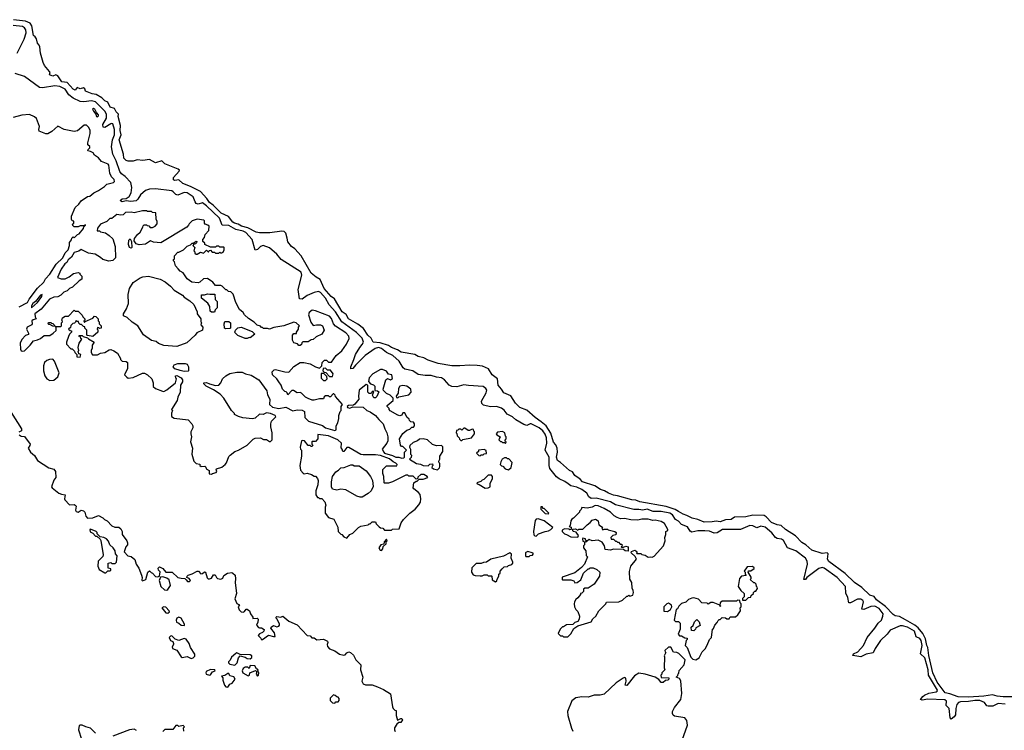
# Model space of a CAD drawing. Extents: x 2029826 to 2248070, y 228728 to 402406.
# Tile 332 of 368: x 2222579 to 2232256, y 269072 to 276055. Entities that reach past the tile are written whole.
import ezdxf

# ---------------------------------------------------------------- set-up
doc = ezdxf.new("R2010")
doc.units = 0

msp = doc.modelspace()

# ---------------------------------------------------------------- linework, layer by layer
at = {"layer": '0CON10XD'}
for points in [[(2222555.1, 275725), (2222623.5, 275865), (2222641.8, 275925), (2222641.3, 275955), (2222626.1, 275976.1), (2222607.1, 275987.1), (2222515, 275996.8)], [(2229053.6, 271223.6), (2229021, 271241), (2228932.1, 271272.1), (2228675, 271317.1), (2228635, 271334.4), (2228595, 271337.8), (2228455, 271376.9), (2228415, 271381.1), (2228365, 271401.5), (2228326.2, 271426.2), (2228287.6, 271437.6), (2228233, 271473), (2228110, 271515), (2228088.8, 271538.8), (2228036.7, 271575), (2228013, 271613), (2227983.9, 271623.9), (2227894.1, 271704.1), (2227865, 271722.5), (2227856.7, 271755), (2227863.8, 271805), (2227862, 271845), (2227847.6, 271877.6), (2227824.7, 271904.7), (2227800.9, 271990.9), (2227753.7, 272063.7), (2227704.3, 272104.3), (2227645, 272144.7), (2227565, 272216.7), (2227495, 272243.5), (2227451.8, 272285), (2227405, 272357.5), (2227336.7, 272386.7), (2227315.7, 272425), (2227283.5, 272465), (2227276, 272525), (2227222.9, 272565), (2227186.2, 272625), (2227128.6, 272648.6), (2227076.2, 272656.2), (2227001, 272661), (2226905, 272652.2), (2226825.7, 272654.3), (2226693.8, 272675), (2226595, 272708.4), (2226552.5, 272732.5), (2226495, 272745.3), (2226464.3, 272764.3), (2226327.2, 272787.2), (2226292, 272812), (2226235, 272832), (2226203.6, 272853.6), (2226121.1, 272881.1), (2226052.5, 272885), (2226034.5, 272925), (2226001.8, 272955), (2225959.7, 273019.7), (2225904, 273064), (2225811.8, 273115), (2225788, 273158), (2225750, 273185), (2225672.1, 273312), (2225639.7, 273335), (2225572.7, 273415), (2225532, 273502), (2225492, 273525), (2225444.7, 273564.7), (2225345.9, 273735.9), (2225285, 273804), (2225249.2, 273825), (2225213.1, 273873.1), (2225206.7, 273906.7), (2225193.8, 273956.2), (2225177.5, 273975), (2225155, 273976.9), (2225038.3, 273961.7), (2224935, 273959.4), (2224905, 273966.3), (2224820.8, 274010.8), (2224759.4, 274025), (2224725, 274045.4), (2224691.4, 274055), (2224675.6, 274065), (2224631.3, 274121.3), (2224559.5, 274155), (2224481.8, 274231.8), (2224445, 274258), (2224418.4, 274298.4), (2224356.3, 274366.3), (2224257.1, 274417.1), (2224184.2, 274445), (2224145, 274482.5), (2224105, 274474), (2224091.7, 274481.7), (2224090, 274505), (2224147.5, 274565), (2224150, 274575), (2224136.1, 274586.1), (2224005, 274637.5), (2223975, 274667.5), (2223915, 274650), (2223855, 274682.5), (2223790.7, 274670.7), (2223735, 274677.5), (2223695, 274663.3), (2223645, 274663.8), (2223625, 274670), (2223602, 274695), (2223600.8, 274735), (2223556.4, 274875), (2223577.5, 274925), (2223565.4, 274965), (2223569.1, 275015), (2223548.6, 275105), (2223549.2, 275125), (2223528.6, 275148.6), (2223512.5, 275182.5), (2223470, 275195), (2223445.7, 275245.7), (2223415, 275259.2), (2223388.1, 275288.1), (2223330.3, 275320.3), (2223293.3, 275325), (2223225, 275353.8), (2223218.8, 275375), (2223205, 275383.8), (2223175, 275376.2), (2223145, 275387.5), (2223125.9, 275364.1), (2223105, 275371.2), (2223046.2, 275436.2), (2222993.3, 275445), (2222955, 275502.5), (2222935, 275512.5), (2222905, 275500), (2222873.6, 275513.6), (2222877.5, 275535), (2222872.5, 275545), (2222823.9, 275603.9), (2222810, 275635), (2222782.5, 275725), (2222777, 275787), (2222770, 275805), (2222753, 275823), (2222746.2, 275866.2), (2222732.5, 275885), (2222715, 275900), (2222697.5, 275995), (2222681.3, 276021.3), (2222635, 276039.4), (2222520, 276055)], [(2232265, 269330), (2232195, 269336.4), (2232145, 269309.5), (2232097.4, 269307.4), (2232085, 269313.1), (2232062.7, 269345), (2232015, 269363.1), (2231965, 269364.2), (2231905, 269353.4), (2231825, 269351.7), (2231804.7, 269345.3), (2231789.4, 269325), (2231779.1, 269285), (2231777.3, 269225), (2231765, 269205.2), (2231735, 269182.4), (2231724.8, 269194.9), (2231715.5, 269284.5), (2231686, 269315), (2231687.6, 269357.6), (2231672.4, 269372.4), (2231505, 269378.7), (2231448.6, 269368.6), (2231432.5, 269375), (2231454.8, 269405), (2231472.8, 269417.2), (2231515, 269435.2), (2231585, 269449.6), (2231596.3, 269455), (2231598.8, 269465), (2231511.5, 269615), (2231507.3, 269665), (2231474.6, 269784.6), (2231432.7, 269822.7), (2231448.1, 269905), (2231440, 269955), (2231425, 269974.1), (2231390.3, 269990.3), (2231373.3, 270045), (2231305.4, 270085), (2231255, 270098.4), (2231231.4, 270098.6), (2231135, 270054.7), (2231104, 270016), (2231039.4, 269955), (2230987.1, 269875), (2230967.4, 269832.6), (2230900.1, 269819.9), (2230844.6, 269794.6), (2230767.5, 269807.5), (2230775, 269823.3), (2230816, 269844), (2230872.8, 269905), (2230908.4, 269985), (2230985, 270076.2), (2231015.7, 270124.3), (2231048.6, 270155), (2231063.6, 270195), (2231064.4, 270215), (2231025, 270268.3), (2230985, 270290.2), (2230945, 270287.5), (2230875, 270259.3), (2230855, 270262.9), (2230871.2, 270335), (2230865, 270347.5), (2230845, 270360.3), (2230815, 270360.3), (2230745, 270323.1), (2230727.5, 270325), (2230717.8, 270377.8), (2230699, 270419), (2230694.8, 270485), (2230612.6, 270572.6), (2230484.6, 270665), (2230465, 270671.7), (2230435, 270662.6), (2230316.4, 270573.6), (2230302, 270555), (2230285, 270553.1), (2230320.6, 270705), (2230319.6, 270735), (2230303.4, 270765), (2230207.2, 270835), (2230125, 270865.9), (2230085, 270935.6), (2230065, 270948.8), (2230025, 270957.8), (2230007.9, 270967.9), (2229972.2, 271012.2), (2229905, 271069.2), (2229865, 271076.9), (2229825, 271062.7), (2229785, 271082), (2229755, 271084.2), (2229664.8, 271045.2), (2229488.1, 271045), (2229435, 271011.2), (2229405, 271009.4), (2229358.6, 271028.6), (2229313.1, 271033.1), (2229245, 271030.8), (2229185, 271018.9), (2229168.7, 271028.7), (2229141.2, 271071.2), (2229084, 271094), (2229055, 271127.4), (2229025, 271143.4), (2228995, 271187.6), (2228970.4, 271205), (2228885, 271223.1), (2228805, 271221.5), (2228745, 271243.8), (2228705, 271235.1), (2228665, 271243.2), (2228615, 271241.6), (2228435, 271288.8), (2228385, 271316.3), (2228245, 271351.5), (2228195, 271351.2), (2228173.3, 271365), (2228152.3, 271402.3), (2228105, 271437.6), (2228055, 271460.4), (2227995, 271473.6), (2227968.9, 271495), (2227938.2, 271518.2), (2227882.9, 271542.9), (2227855, 271562.5), (2227789.3, 271645), (2227783.2, 271673.2), (2227783.2, 271755), (2227742.6, 271825), (2227761.7, 271895), (2227758, 271945), (2227745, 271983.2), (2227722.4, 272015), (2227685, 272045.2), (2227605, 272084.3), (2227595, 272084.7), (2227565, 272066.6), (2227535, 272077.7), (2227455, 272124.2), (2227422.7, 272152.7), (2227368.8, 272178.8), (2227339.4, 272219.4), (2227316.1, 272236.1), (2227265, 272253.6), (2227205, 272251.1), (2227137.7, 272267.7), (2227122.4, 272282.4), (2227118.2, 272305), (2227165, 272387.1), (2227168.9, 272415), (2227162.2, 272432.2), (2227135, 272448.9), (2226991.2, 272461.2), (2226945, 272467.7), (2226875, 272448.1), (2226825, 272450.4), (2226801.8, 272465), (2226755, 272517.3), (2226725, 272537.1), (2226675, 272542), (2226625, 272558.1), (2226565, 272556.9), (2226495, 272567.5), (2226442.7, 272602.7), (2226365, 272619.3), (2226347.9, 272635), (2226309.1, 272699.1), (2226245.2, 272755), (2226184.9, 272784.9), (2226135, 272823.9), (2226105, 272833.1), (2226073.9, 272825), (2225973.9, 272756.1), (2225879.4, 272660.6), (2225855, 272626), (2225835, 272624.2), (2225833.1, 272645), (2225864.8, 272715.2), (2225878.3, 272765), (2225921.2, 272835), (2225945, 272861.7), (2225957.4, 272885), (2225945.9, 272925.9), (2225890.7, 272980.7), (2225744.5, 273084.5), (2225683.1, 273185), (2225622.1, 273252.1), (2225585, 273318.3), (2225535, 273375.6), (2225515, 273383.9), (2225475, 273374.1), (2225405.4, 273344.6), (2225355, 273308.2), (2225330.9, 273310.9), (2225317.4, 273405), (2225352.5, 273545), (2225345.3, 273575.3), (2225149, 273699), (2225105, 273751.1), (2225033.6, 273813.5), (2224973.9, 273836.1), (2224945, 273827.7), (2224915, 273796.9), (2224895, 273790), (2224863.6, 273893.6), (2224800.9, 273965), (2224775, 273977.6), (2224702.2, 273992.2), (2224635, 274031.7), (2224568.5, 274035), (2224544.3, 274105), (2224415, 274227.3), (2224375, 274254.8), (2224335, 274243.2), (2224315, 274249.6), (2224304, 274264), (2224285.1, 274315.1), (2224225, 274352), (2224195, 274357.8), (2224135, 274331.6), (2224115, 274337.7), (2224089.2, 274365), (2224075, 274371.9), (2223915, 274392.5), (2223855, 274391.2), (2223815, 274376), (2223765.8, 274334.2), (2223740.4, 274289.7), (2223725, 274275.3), (2223672.3, 274267.7), (2223624.4, 274275.6), (2223585, 274264.3), (2223570.9, 274275), (2223572.1, 274285), (2223585, 274294.6), (2223625, 274297.5), (2223655, 274318), (2223674.5, 274355), (2223682.1, 274405), (2223670.5, 274455), (2223615.3, 274515.3), (2223581.3, 274541.3), (2223564.4, 274564.4), (2223528.7, 274668.7), (2223493.6, 274735), (2223481.6, 274805), (2223490.4, 274875), (2223509.8, 274925), (2223511.1, 274975), (2223495, 275030.9), (2223485, 275036.2), (2223475, 275033.2), (2223415, 274994.1), (2223399, 274999), (2223396.4, 275025), (2223433.2, 275086.8), (2223432.4, 275125), (2223415, 275154.5), (2223325, 275246.9), (2223285, 275258.8), (2223211.1, 275248.9), (2223175, 275250.8), (2223105, 275283.4), (2223061.6, 275315), (2223025, 275372.7), (2222975, 275397.7), (2222925, 275405.6), (2222805, 275384.8), (2222775, 275390), (2222625, 275495.7), (2222536.3, 275526.3)], [(2222575, 273233.8), (2222655, 273276.9), (2222671.8, 273308.2), (2222754.6, 273415.4), (2222815.2, 273474.8), (2222831.9, 273508.1), (2222875.8, 273554.2), (2222938.8, 273651.2), (2223005, 273714.2), (2223027.1, 273762.9), (2223056.5, 273795), (2223068.8, 273835), (2223070, 273865), (2223088.3, 273891.7), (2223091.7, 273908.3), (2223105, 273920), (2223115, 273910), (2223147, 273943), (2223165, 273951.2), (2223205, 274003.3), (2223210.7, 274019.3), (2223227.5, 274035), (2223225, 274040), (2223205, 274030), (2223175, 274030), (2223155, 274020), (2223115, 274020), (2223101.7, 274031.7), (2223100, 274045), (2223110, 274055), (2223110, 274075), (2223095, 274080), (2223087.5, 274095), (2223087.5, 274125), (2223125, 274210), (2223159.3, 274240.7), (2223182.5, 274275), (2223245, 274316.7), (2223268.3, 274321.7), (2223307.5, 274355), (2223355, 274376.7), (2223413, 274417), (2223435, 274440), (2223500, 274455), (2223510, 274465), (2223507.5, 274485), (2223482, 274512), (2223466.7, 274546.7), (2223456.7, 274625), (2223450, 274635), (2223385, 274662.5), (2223355, 274697.5), (2223313.6, 274723.6), (2223300, 274745), (2223275, 274760), (2223250, 274765), (2223251.7, 274778.3), (2223270, 274795), (2223268.3, 274808.3), (2223250, 274825), (2223250, 274845), (2223273.3, 274935), (2223272.5, 274965), (2223260, 274995), (2223237, 275017), (2223213, 275017), (2223146.1, 274963.9), (2223115, 274956.7), (2223015, 274977.5), (2222955, 275010), (2222895, 274957.5), (2222856.2, 274933.8), (2222835, 274932.5), (2222770.7, 274960.7), (2222766.7, 274975), (2222772.5, 275005), (2222743.8, 275085), (2222725, 275100), (2222675, 275122.5), (2222601.7, 275118.3), (2222515, 275093.8)], [(2223345, 275100), (2223355, 275110), (2223355, 275121.2), (2223333.8, 275143.8), (2223317.8, 275175), (2223305, 275183.8), (2223296.2, 275175), (2223304, 275155), (2223326.1, 275126.1), (2223334.3, 275104.3), (2223345, 275100)], [(2224465, 271590), (2224473, 271597), (2224510, 271605), (2224516.7, 271615), (2224510, 271635), (2224515, 271640), (2224565, 271656.7), (2224597.7, 271682.3), (2224610.7, 271699.3), (2224636.4, 271763.6), (2224647.5, 271775), (2224695, 271812.5), (2224730, 271825), (2224815, 271872.5), (2224875, 271932.5), (2224895, 271942.5), (2224945, 271947.5), (2224975, 271930), (2225005, 271930), (2225035, 271910), (2225045, 271910), (2225060, 271925), (2225060, 271995), (2225047.5, 272055), (2225047.5, 272085), (2225055, 272110), (2225098.3, 272151.7), (2225090, 272165), (2225045, 272186.2), (2225005, 272190), (2224973.6, 272176.4), (2224935, 272178.8), (2224895, 272140), (2224866.1, 272133.9), (2224773.9, 272143.9), (2224730, 272155), (2224690, 272175), (2224690, 272185), (2224662.5, 272215), (2224586.1, 272336.1), (2224550, 272375), (2224485, 272418.8), (2224412.5, 272455), (2224390, 272475), (2224390, 272485), (2224415, 272491.2), (2224445.8, 272475.8), (2224505, 272461.2), (2224536, 272464), (2224556.7, 272485), (2224573.3, 272525), (2224605, 272556.7), (2224645, 272576.7), (2224712.5, 272592.5), (2224765, 272590), (2224800, 272575), (2224855, 272562.5), (2224930, 272515), (2225007.7, 272407.7), (2225015, 272370), (2225036.7, 272325), (2225033.3, 272275), (2225065, 272246.7), (2225125, 272233.8), (2225195, 272246.7), (2225265, 272210), (2225305, 272222.5), (2225356.4, 272216.4), (2225380, 272205), (2225383.3, 272145), (2225419.3, 272109.3), (2225555, 272066.7), (2225584.1, 272044.1), (2225675, 272017.5), (2225690, 272025), (2225690, 272065), (2225707, 272093), (2225717.5, 272135), (2225717.5, 272165), (2225730, 272205), (2225740, 272215), (2225740, 272255), (2225752.5, 272275), (2225681.7, 272351.7), (2225680, 272365), (2225668.3, 272378.3), (2225661.7, 272378.3), (2225635, 272350), (2225625, 272350), (2225615, 272360), (2225585, 272360), (2225571.7, 272348.3), (2225565, 272330), (2225525, 272330), (2225475, 272317.5), (2225455, 272317.5), (2225413, 272333), (2225387, 272347), (2225350, 272385), (2225335, 272390), (2225305, 272387.5), (2225271.7, 272411.7), (2225255, 272410), (2225215, 272370), (2225208.3, 272388.3), (2225198.3, 272398.3), (2225185, 272400), (2225162.5, 272425), (2225150, 272465), (2225125, 272497.5), (2225106.4, 272526.4), (2225062.5, 272565), (2225060, 272595), (2225080, 272615), (2225095, 272617.5), (2225183.6, 272593.6), (2225225, 272590), (2225273.6, 272646.4), (2225335, 272687.5), (2225373, 272687), (2225435, 272673.3), (2225485, 272642.5), (2225525, 272630), (2225547.5, 272652.5), (2225552.5, 272685), (2225575, 272710), (2225595, 272710), (2225615, 272690), (2225645, 272690), (2225691.2, 272755), (2225745, 272801.2), (2225791.2, 272865), (2225818.3, 272921.7), (2225814.2, 272945), (2225785, 272976.2), (2225682.3, 273042.3), (2225664.6, 273064.6), (2225645, 273117.5), (2225625, 273142.9), (2225485, 273194.2), (2225455, 273200), (2225425, 273176.7), (2225416.7, 273155), (2225441.2, 273081.2), (2225465, 273050), (2225495, 273057.5), (2225535, 273056.7), (2225555, 273047.5), (2225572.5, 273005), (2225550, 272965), (2225493, 272937), (2225465, 272912.5), (2225445, 272910), (2225415, 272890), (2225361.7, 272888.3), (2225351.7, 272878.3), (2225348.3, 272861.7), (2225337, 272853), (2225323, 272853), (2225308.3, 272868.3), (2225275, 272880), (2225260, 272905), (2225260, 272955), (2225275, 272970), (2225298.3, 272971.7), (2225300, 272985), (2225320, 273015), (2225320, 273035), (2225330, 273045), (2225297, 273077), (2225275, 273082.5), (2225175, 273046.7), (2225078.3, 273031.7), (2225035, 273012.5), (2225015, 273020), (2224975, 273020), (2224965, 273030), (2224955, 273030), (2224945, 273042.5), (2224913, 273053), (2224885, 273082.5), (2224827, 273117), (2224787.5, 273155), (2224775, 273177.5), (2224738.3, 273208.3), (2224703.3, 273275), (2224677, 273357), (2224655, 273380), (2224633, 273383), (2224615, 273400), (2224605, 273400), (2224570, 273435), (2224555, 273442.5), (2224505, 273442.5), (2224477.5, 273475), (2224425, 273512.5), (2224385, 273507.5), (2224350, 273475), (2224335, 273470), (2224270, 273475), (2224225, 273510), (2224186.4, 273566.4), (2224155, 273582.5), (2224138.3, 273608.3), (2224110, 273635), (2224100, 273675), (2224090, 273685), (2224091.7, 273698.3), (2224100, 273705), (2224100, 273735), (2224135, 273770), (2224145, 273770), (2224190, 273795), (2224225, 273830), (2224258.3, 273841.7), (2224275, 273860), (2224285, 273860), (2224315, 273880), (2224320, 273875), (2224318.3, 273861.7), (2224308.3, 273851.7), (2224291.7, 273848.3), (2224280, 273835), (2224300, 273815), (2224290, 273785), (2224300, 273775), (2224301.7, 273761.7), (2224315, 273750), (2224325, 273750), (2224355, 273770), (2224385, 273760), (2224415, 273790), (2224435, 273770), (2224441.7, 273788.3), (2224455, 273790), (2224471.7, 273771.7), (2224495, 273770), (2224505, 273760), (2224535, 273760), (2224545, 273770), (2224552.5, 273762.5), (2224567, 273763), (2224578.8, 273771.2), (2224587.5, 273795), (2224590, 273815), (2224585, 273820), (2224545, 273820), (2224535, 273830), (2224515, 273830), (2224505, 273820), (2224455, 273820), (2224400, 273845), (2224398.3, 273858.3), (2224380, 273875), (2224380, 273895), (2224397, 273913), (2224402.5, 273945), (2224437.5, 273985), (2224440, 274025), (2224430, 274035), (2224402.5, 274045), (2224396.7, 274055), (2224397, 274077), (2224390, 274085), (2224325, 274093.3), (2224275, 274080), (2224245, 274050), (2224240, 274035), (2224223, 274017), (2223965, 273862.5), (2223895, 273870), (2223865, 273882.5), (2223815, 273847.5), (2223755, 273842.5), (2223725, 273852.5), (2223703, 273883), (2223707.5, 273905), (2223737.5, 273945), (2223763, 273967), (2223790, 274015), (2223791.7, 274028.3), (2223801.7, 274038.3), (2223825, 274040), (2223831.7, 274031.7), (2223848.3, 274028.3), (2223862.5, 274012.5), (2223885, 274012.5), (2223910, 274025), (2223931.7, 274048.3), (2223931.7, 274071.7), (2223920, 274095), (2223918.3, 274158.3), (2223885, 274160), (2223875, 274170), (2223835, 274170), (2223825, 274177.5), (2223785, 274177.5), (2223705, 274158), (2223675, 274164), (2223620.7, 274159.3), (2223595, 274137.5), (2223575, 274132.5), (2223535, 274140), (2223485, 274100), (2223465, 274100), (2223437, 274073), (2223375, 274045.5), (2223344.2, 274005), (2223340, 273980), (2223365, 273980), (2223375, 273970), (2223421.7, 273961.7), (2223460, 273935), (2223495, 273900), (2223517.5, 273825), (2223520, 273715), (2223509.3, 273700.7), (2223495, 273690), (2223455, 273682.5), (2223395, 273697.5), (2223375, 273717.5), (2223321.7, 273751.7), (2223255, 273760), (2223185, 273797.5), (2223160, 273780), (2223115, 273767.3), (2223087.6, 273722.4), (2223055, 273694.5), (2223041.4, 273668.5), (2223022.7, 273655), (2222986.2, 273605), (2222952.5, 273522.5), (2222988.3, 273508.3), (2223025, 273507.5), (2223065, 273527.5), (2223108.3, 273561.7), (2223155, 273570), (2223170, 273565), (2223170, 273555), (2223190, 273535), (2223190, 273505), (2223165, 273490), (2223100, 273425), (2223070, 273415), (2223045, 273390), (2223013.9, 273376.1), (2222985, 273347.5), (2222955, 273332.5), (2222915, 273326.7), (2222871.7, 273308.3), (2222789.3, 273210.7), (2222727.5, 273165), (2222730, 273135), (2222740, 273115), (2222713, 273107), (2222700, 273095), (2222702.5, 273065), (2222697.5, 273055), (2222652.5, 273035), (2222647.5, 273015), (2222667.5, 272975), (2222667, 272963), (2222635, 272950), (2222599.3, 272910.7), (2222583.8, 272875), (2222588.3, 272818.3), (2222595, 272802.5), (2222607, 272797), (2222625, 272800), (2222682.5, 272855), (2222715, 272900), (2222755, 272907.5), (2222785, 272922.5), (2222818.3, 272951.7), (2222875, 272952.5), (2222910, 272975), (2222938.3, 273001.7), (2222937.5, 273027.5), (2222930, 273040), (2222905, 273042.5), (2222875, 273060), (2222865, 273060), (2222860, 273065), (2222861.7, 273078.3), (2222885, 273080), (2222891.7, 273071.7), (2222905, 273070), (2222930, 273040), (2222985, 273040), (2222990, 273045), (2222990, 273075), (2223000, 273085), (2222998.3, 273098.3), (2222990, 273105), (2222998.3, 273111.7), (2223000, 273125), (2223025, 273140), (2223058.3, 273141.7), (2223115, 273200), (2223125, 273190), (2223155, 273190), (2223195, 273150), (2223200, 273135), (2223220, 273115), (2223218.3, 273101.7), (2223210, 273095), (2223215, 273080), (2223221.7, 273088.3), (2223298.3, 273121.7), (2223315, 273140), (2223328.3, 273138.3), (2223350, 273115), (2223350, 273095), (2223360, 273085), (2223360, 273065), (2223380, 273045), (2223380, 273025), (2223365, 273020), (2223358.3, 273028.3), (2223345, 273030), (2223340, 273015), (2223347.5, 273007.5), (2223347, 272983), (2223297, 272943), (2223245, 272950), (2223240, 272955), (2223240, 273005), (2223220, 273025), (2223218.3, 273038.3), (2223205, 273040), (2223188.3, 273058.3), (2223175, 273060), (2223161.7, 273071.7), (2223158.3, 273088.3), (2223145, 273090), (2223135, 273100), (2223128.3, 273081.7), (2223118.3, 273071.7), (2223101.7, 273068.3), (2223081.7, 273048.3), (2223078.3, 273031.7), (2223060, 273015), (2223075, 273000), (2223088.3, 272998.3), (2223090, 272985), (2223070, 272965), (2223058.3, 272941.7), (2223040, 272885), (2223040, 272865), (2223081.7, 272821.7), (2223095, 272820), (2223118.3, 272798.3), (2223120, 272785), (2223140, 272765), (2223141.7, 272741.7), (2223175, 272740), (2223180, 272765), (2223161.7, 272771.7), (2223158.3, 272788.3), (2223150, 272795), (2223160, 272805), (2223152.5, 272835), (2223162.5, 272875), (2223190, 272915), (2223181.7, 272921.7), (2223178.3, 272938.3), (2223160, 272945), (2223165, 272950), (2223195, 272950), (2223202.5, 272942.5), (2223245, 272930), (2223255, 272917.5), (2223310, 272885), (2223293, 272857), (2223291.7, 272828.3), (2223282.5, 272805), (2223283, 272783), (2223295, 272762.5)], [(2223675, 273810), (2223660, 273815), (2223650, 273845), (2223653, 273887), (2223665, 273900), (2223677.5, 273875), (2223680, 273815), (2223675, 273810)], [(2224125, 272843.3), (2223995, 272853.3), (2223945, 272873.3), (2223921.7, 272891.7), (2223873.9, 272903.9), (2223797, 272957), (2223740, 273045), (2223683.6, 273083.6), (2223635, 273130), (2223600, 273145), (2223600, 273165), (2223630, 273215), (2223647.5, 273265), (2223647, 273353), (2223657.5, 273415), (2223695, 273472.5), (2223765, 273517.5), (2223790.7, 273529.3), (2223845, 273533.8), (2223960, 273505), (2224008.3, 273478.3), (2224062.5, 273435), (2224096.4, 273396.4), (2224179.3, 273349.3), (2224195, 273327.5), (2224253, 273293), (2224290, 273255), (2224322.5, 273185), (2224322.5, 273165), (2224360, 273115), (2224360, 273085), (2224370, 273075), (2224361.7, 273068.3), (2224360, 273055), (2224380, 273035), (2224377, 273003), (2224320.7, 272979.3), (2224302.5, 272955), (2224220.7, 272879.3), (2224125, 272843.3)], [(2222695, 273223.8), (2222753.8, 273275), (2222796.7, 273335), (2222800, 273355), (2222785, 273348.8), (2222733.8, 273286.2), (2222707.5, 273265), (2222694.1, 273244.1), (2222695, 273223.8)], [(2224495, 273180), (2224465, 273180), (2224451.7, 273191.7), (2224447, 273237), (2224428.3, 273268.3), (2224365, 273320), (2224365, 273350), (2224395, 273350), (2224425, 273362.5), (2224447, 273357), (2224498.3, 273358.3), (2224500, 273305), (2224520, 273285), (2224520, 273225), (2224500, 273205), (2224495, 273180)], [(2224605, 273017.5), (2224592.5, 273025), (2224587.5, 273065), (2224595, 273090), (2224635, 273090), (2224650, 273075), (2224650, 273025), (2224645, 273020), (2224605, 273017.5)], [(2224815, 272923.3), (2224795, 272923.3), (2224721.7, 272951.7), (2224690, 272985), (2224698.3, 272991.7), (2224700, 273005), (2224723, 273027), (2224755, 273032.5), (2224865, 272990), (2224890, 272965), (2224845, 272930), (2224835, 272932.5), (2224815, 272923.3)], [(2223295, 272762.5), (2223345, 272762.5), (2223375, 272777.5), (2223416.4, 272783.6), (2223458.3, 272811.7), (2223475, 272812.5), (2223505, 272802.5), (2223539.3, 272779.3), (2223570, 272725), (2223570, 272715), (2223585, 272700), (2223627, 272697), (2223640, 272685), (2223638.3, 272628.3), (2223610, 272565), (2223631.7, 272541.7), (2223645, 272532.5), (2223695, 272537.5), (2223785, 272580), (2223805, 272582.5), (2223836.4, 272566.4), (2223877.5, 272525), (2223890, 272485), (2223891.7, 272451.7), (2223915, 272430), (2223983, 272403), (2223995, 272402.5), (2224025, 272417.5), (2224110, 272485), (2224120, 272525), (2224113, 272533), (2224110, 272555), (2224125, 272557.5), (2224167.5, 272535), (2224180, 272515), (2224180, 272495), (2224160, 272465), (2224157.5, 272395), (2224133.6, 272346.4), (2224127, 272313), (2224070, 272225), (2224080, 272215), (2224072.5, 272187.5), (2224072.5, 272155), (2224098.3, 272138.3), (2224235, 272122.5), (2224272.5, 272085), (2224282.5, 272065), (2224282.5, 272045), (2224262.5, 272005), (2224260, 271985), (2224267.5, 271955), (2224257.5, 271905), (2224276.7, 271845), (2224272.5, 271785), (2224290, 271715), (2224313, 271693), (2224348.3, 271688.3), (2224350, 271675), (2224363, 271663), (2224398.3, 271668.3), (2224408.3, 271658.3), (2224411.7, 271641.7), (2224440, 271625), (2224441.7, 271591.7), (2224465, 271590)], [(2222875, 272510), (2222915, 272513.8), (2222953, 272547), (2222967.5, 272585), (2222920.7, 272700.7), (2222905, 272717.5), (2222873.6, 272716.4), (2222845, 272706.7), (2222823.8, 272685), (2222814, 272655), (2222813.8, 272605), (2222826.7, 272555), (2222847.5, 272525), (2222875, 272510)], [(2224195, 272596.7), (2224155, 272606.2), (2224105, 272623.8), (2224087.5, 272645), (2224097, 272663), (2224133.9, 272676.1), (2224206.4, 272676.4), (2224225, 272670), (2224240, 272645), (2224240, 272605), (2224235, 272602.5), (2224195, 272596.7)], [(2225655, 272550), (2225660, 272575), (2225635, 272610), (2225605, 272610), (2225585, 272630), (2225561.7, 272628.3), (2225560, 272605), (2225571.7, 272591.7), (2225588.3, 272588.3), (2225625, 272550), (2225655, 272550)], [(2226335, 271747.5), (2226355, 271750), (2226360, 271755), (2226360, 271805), (2226380, 271825), (2226345, 271860), (2226331.7, 271861.7), (2226323, 271873), (2226312.5, 271935), (2226345, 271990), (2226385, 272022.5), (2226415, 272030), (2226435, 272050), (2226448.3, 272051.7), (2226460, 272065), (2226460, 272085), (2226448.3, 272098.3), (2226425, 272102.5), (2226410, 272115), (2226408.3, 272128.3), (2226385, 272150), (2226365, 272190), (2226345, 272190), (2226335, 272170), (2226317, 272163), (2226295, 272167.5), (2226220.7, 272210.7), (2226210, 272225), (2226210, 272235), (2226192.5, 272255), (2226190, 272265), (2226248.3, 272311.7), (2226250, 272335), (2226220, 272365), (2226185, 272380), (2226155, 272410), (2226153, 272423), (2226177.5, 272515), (2226195, 272530), (2226225, 272517.5), (2226242.5, 272527.5), (2226235.6, 272565.6), (2226205, 272570), (2226185, 272602.5), (2226145, 272617.5), (2226125, 272617.5), (2226050, 272575), (2226012.5, 272535), (2226008.3, 272498.3), (2226027, 272477), (2226057, 272467), (2226070, 272455), (2226070, 272410), (2226097, 272407), (2226108.8, 272398.8), (2226089.3, 272350.7), (2226075, 272337.5), (2226060, 272340), (2226047.5, 272365), (2226060, 272400), (2226045, 272400), (2226035, 272380), (2226015, 272380), (2226000, 272395), (2226000, 272465), (2225985, 272470), (2225916.2, 272415), (2225910, 272355), (2225913.8, 272325), (2225873.3, 272276.7), (2225861.7, 272268.3), (2225810, 272265), (2225797.5, 272255), (2225800, 272245), (2225825, 272238.8), (2225855, 272250), (2225955, 272247.5), (2225990, 272215), (2226023, 272203), (2226077.5, 272165), (2226107.5, 272125), (2226152.5, 272085), (2226167.5, 272035), (2226187.5, 271995), (2226197.5, 271955), (2226197, 271917), (2226187.5, 271895), (2226142.5, 271835), (2226156.7, 271805), (2226166.1, 271796.1), (2226245, 271773.3), (2226275, 271756.7), (2226305, 271756.7), (2226335, 271747.5)], [(2225585, 272510), (2225600, 272525), (2225598.3, 272548.3), (2225568.3, 272578.3), (2225541.7, 272578.3), (2225543, 272533), (2225565, 272510), (2225585, 272510)], [(2226295, 272340), (2226305, 272350), (2226405, 272367.5), (2226427.5, 272395), (2226422.5, 272425), (2226385, 272454), (2226345, 272458.8), (2226317, 272453), (2226301.7, 272431.7), (2226300, 272385), (2226280, 272355), (2226281.7, 272341.7), (2226295, 272340)], [(2222495.8, 272195.8), (2222597.5, 272035), (2222596.4, 272013.6), (2222570, 272000)], [(2226925, 271920), (2226935, 271930), (2227020, 271945), (2227050, 271985), (2227050, 272005), (2227041.7, 272011.7), (2227038.3, 272028.3), (2227025, 272030), (2227001.7, 272018.3), (2226988.3, 272018.3), (2226955, 272040), (2226945, 272040), (2226925, 272020), (2226915, 272030), (2226895, 272030), (2226885, 272020), (2226871.7, 272018.3), (2226870, 271995), (2226877, 271987), (2226880, 271965), (2226900, 271945), (2226901.7, 271931.7), (2226915, 271920), (2226925, 271920)], [(2222574.5, 271974.5), (2222595, 271963.3), (2222625, 271960), (2222681.2, 271885), (2222679.6, 271870.5), (2222664, 271845), (2222684.3, 271804.3), (2222725, 271773.3), (2222755, 271723.8), (2222865, 271650), (2222915, 271638.8), (2222932.5, 271615), (2222933, 271557), (2222915, 271530), (2222892.5, 271465), (2222897.5, 271455), (2222965, 271403.3), (2222990.8, 271390.8), (2223026, 271386), (2223018.9, 271345), (2223022.2, 271335), (2223068, 271288), (2223115, 271290.8), (2223126.2, 271285), (2223134, 271275), (2223127.1, 271235), (2223135, 271220.8), (2223155, 271216), (2223185, 271233.8), (2223205, 271230), (2223221.2, 271215), (2223228, 271175), (2223245, 271156.7), (2223299.1, 271160.9), (2223355, 271183.3), (2223395, 271159.2), (2223411.9, 271141.9), (2223439.3, 271129.3), (2223485, 271080.6), (2223515, 271067.5), (2223555, 271067.5), (2223575, 271052.5), (2223586.7, 271025), (2223586.2, 270995), (2223634, 270935), (2223640, 270915), (2223640, 270895), (2223624, 270875), (2223606.2, 270825), (2223643.3, 270785), (2223675, 270780.8), (2223710, 270750), (2223724.2, 270705), (2223748.8, 270665), (2223777.5, 270595), (2223782.5, 270575), (2223778.3, 270548.3), (2223785, 270540), (2223817.5, 270555), (2223840, 270625), (2223855, 270640), (2223871.7, 270621.7), (2223885, 270617.5), (2223914.5, 270584.4), (2223935, 270579.4), (2223954, 270586), (2223959.3, 270629.3), (2223943.8, 270645), (2223940, 270665), (2223955, 270677.5), (2223985, 270661.2), (2224015, 270625.7), (2224078.8, 270625), (2224134.5, 270574.5), (2224165, 270565.4), (2224203.6, 270563.6), (2224215, 270550), (2224230, 270535), (2224247.5, 270535), (2224257.5, 270545), (2224245, 270562.5), (2224223.3, 270573.3), (2224224, 270585), (2224234.6, 270595.4), (2224275, 270607.9), (2224325, 270636.7), (2224337.5, 270635), (2224358.8, 270608.8), (2224375, 270612.5), (2224395, 270628), (2224405.8, 270625.8), (2224421.4, 270571.5), (2224431.4, 270561.5), (2224445, 270558.8), (2224463.6, 270566.4), (2224485, 270601.2), (2224501.2, 270601.2), (2224512, 270575), (2224523.6, 270563.6), (2224555, 270556.9), (2224574.5, 270565.5), (2224586.1, 270593.9), (2224622.5, 270615), (2224665, 270621.2), (2224675, 270616.2), (2224697, 270597), (2224701.7, 270561.7), (2224695.8, 270525), (2224708.8, 270415), (2224692.3, 270362.3), (2224715, 270317.5), (2224740, 270305), (2224726.7, 270285), (2224736.2, 270255), (2224755, 270236.2), (2224776.4, 270233.6), (2224789.3, 270240.7), (2224805, 270262.5), (2224815, 270262.5), (2224836.7, 270245), (2224847.5, 270215), (2224870, 270185), (2224871.7, 270171.7), (2224913, 270173), (2224922.5, 270165), (2224920, 270135), (2224907.5, 270105), (2224925, 270082.5), (2224935, 270077.5), (2224955, 270080), (2224981.7, 270061.7), (2224977.5, 270045), (2224966.4, 270033.6), (2224935, 270020), (2224922.5, 270005), (2224948.3, 269978.3), (2224953, 269963), (2224967, 269963), (2225025, 270006.7), (2225075, 269992.5), (2225090, 269995), (2225085, 270030), (2225047.5, 270075), (2225050, 270085), (2225075, 270102.5), (2225105, 270090), (2225125.8, 270094.2), (2225134, 270105), (2225132.5, 270115), (2225110, 270165), (2225100, 270175), (2225100, 270185), (2225105, 270190), (2225145, 270182.5), (2225165, 270192.5), (2225225, 270143.1), (2225305, 270108), (2225403.3, 270005), (2225435, 270000), (2225451.7, 269981.7), (2225475, 269980), (2225500.7, 269960.7), (2225565, 269966), (2225605, 269946.7), (2225608.8, 269935), (2225600.8, 269915), (2225603.1, 269895), (2225625, 269871.9), (2225675, 269853.6), (2225721.4, 269821.4), (2225765, 269808.6), (2225777.8, 269812.2), (2225795, 269832.5), (2225815, 269842.5), (2225830, 269835), (2225859.3, 269809.3), (2225883.9, 269763.9), (2225932.5, 269715), (2225927.5, 269665), (2225952.5, 269595), (2225943.3, 269555), (2225955, 269530), (2225978.3, 269518.3), (2226043, 269517), (2226095, 269500), (2226153.6, 269473.6), (2226225, 269430), (2226243, 269303), (2226250, 269285), (2226265, 269270), (2226280, 269265), (2226278.3, 269218.3), (2226293, 269173), (2226325, 269187.5), (2226335, 269187.5), (2226342.5, 269175), (2226325, 269150), (2226305, 269150), (2226285, 269132.5), (2226262.5, 269095), (2226262.5, 269075), (2226270.7, 269060.7)], [(2225795, 270960), (2225823.6, 270996.4), (2225855, 271010), (2225910, 271065), (2225933, 271077), (2226005, 271090), (2226015, 271100), (2226025, 271100), (2226045, 271120), (2226075, 271120), (2226081.7, 271101.7), (2226111.7, 271071.7), (2226125, 271060), (2226147, 271057), (2226165, 271040), (2226235, 271040), (2226245, 271050), (2226308.3, 271051.7), (2226328.3, 271111.7), (2226352.5, 271145), (2226412.5, 271205), (2226467.5, 271245), (2226503.6, 271286.4), (2226517.5, 271315), (2226522.5, 271345), (2226515, 271390), (2226499.3, 271409.3), (2226452.5, 271445), (2226447.5, 271455), (2226452.5, 271505), (2226475, 271520), (2226485, 271520), (2226505, 271540), (2226545, 271540), (2226590, 271555), (2226585, 271567.5), (2226550, 271585), (2226523.3, 271586.7), (2226491.7, 271558.3), (2226488.3, 271541.7), (2226475, 271540), (2226445, 271570), (2226405, 271570), (2226395, 271580), (2226375, 271577.5), (2226245, 271512.5), (2226205, 271500), (2226165, 271500), (2226160, 271505), (2226157.5, 271565), (2226147.5, 271595), (2226150, 271635), (2226185, 271670), (2226285, 271670), (2226290, 271685), (2226275, 271697.5), (2226249.3, 271709.3), (2226215, 271740), (2226125, 271771.2), (2226075, 271778.8), (2225955, 271777.5), (2225933, 271783), (2225815, 271850), (2225795, 271850), (2225765, 271810), (2225755, 271810), (2225750, 271835), (2225738.3, 271848.3), (2225742.5, 271895), (2225705.8, 271925.8), (2225615, 271966.2), (2225510, 271980), (2225510, 271935), (2225485, 271910), (2225455, 271910), (2225450, 271905), (2225450, 271885), (2225460, 271875), (2225455, 271860), (2225445, 271860), (2225435, 271870), (2225415, 271870), (2225377, 271917), (2225355, 271920), (2225350, 271915), (2225337.5, 271855), (2225340, 271835), (2225350, 271825), (2225350, 271765), (2225332.5, 271675), (2225338.3, 271628.3), (2225365, 271597.5), (2225375, 271592.5), (2225405, 271600), (2225447, 271587), (2225475, 271570), (2225485, 271570), (2225507, 271547), (2225512.5, 271525), (2225510, 271485), (2225490, 271425), (2225490, 271385), (2225505, 271360), (2225515, 271360), (2225525, 271350), (2225548.3, 271348.3), (2225577, 271317), (2225587.5, 271285), (2225580, 271265), (2225580, 271205), (2225615, 271162.5), (2225666.4, 271146.4), (2225707, 271067), (2225710, 271025), (2225735, 271000), (2225746.4, 270996.4), (2225763.6, 270973.6), (2225795, 270960)], [(2226685, 271630), (2226705, 271650), (2226710, 271665), (2226710, 271695), (2226701.7, 271701.7), (2226700, 271715), (2226710, 271735), (2226710, 271765), (2226737, 271813), (2226738.3, 271858.3), (2226725, 271870), (2226675, 271867.5), (2226635, 271880), (2226587, 271927), (2226545, 271937.5), (2226508.3, 271931.7), (2226490, 271915), (2226445, 271900), (2226415, 271870), (2226410, 271855), (2226420, 271835), (2226420, 271785), (2226430, 271775), (2226428.3, 271751.7), (2226410, 271735), (2226480, 271695), (2226517, 271687), (2226543.6, 271673.6), (2226595, 271670), (2226611.7, 271688.3), (2226635, 271690), (2226640, 271675), (2226631.7, 271668.3), (2226630, 271655), (2226645, 271640), (2226685, 271630)], [(2227355, 271890), (2227360, 271905), (2227351.7, 271911.7), (2227350, 271925), (2227360, 271935), (2227360, 271955), (2227353, 271963), (2227347.5, 271995), (2227323, 272007), (2227275, 272000), (2227263.6, 271986.4), (2227267.5, 271975), (2227300, 271955), (2227290, 271925), (2227305, 271910), (2227315, 271910), (2227325, 271900), (2227345, 271900), (2227355, 271890)], [(2227105, 271770), (2227115, 271780), (2227135, 271780), (2227145, 271790), (2227168.3, 271791.7), (2227165, 271820), (2227145, 271832.5), (2227090, 271825), (2227088.3, 271811.7), (2227070, 271795), (2227091.7, 271771.7), (2227105, 271770)], [(2227385, 271630), (2227410, 271655), (2227420, 271705), (2227388.3, 271738.3), (2227375, 271740), (2227365, 271750), (2227345, 271750), (2227322.5, 271735), (2227308.3, 271711.7), (2227303, 271683), (2227315, 271670), (2227328.3, 271668.3), (2227351.7, 271641.7), (2227385, 271630)], [(2225945, 271363.3), (2225925, 271363.3), (2225894.1, 271374.1), (2225786.1, 271436.1), (2225735, 271440), (2225695, 271430), (2225655, 271440), (2225642.5, 271465), (2225642.5, 271515), (2225652.5, 271565), (2225685, 271612.5), (2225713, 271627), (2225735, 271650), (2225767, 271653), (2225835, 271680), (2225855, 271680), (2225865, 271670), (2225915, 271670), (2225983, 271623), (2226027.5, 271565), (2226046.7, 271525), (2226053, 271467), (2226032.5, 271425), (2226005, 271397.5), (2225945, 271363.3)], [(2227155, 271452), (2227185, 271453.3), (2227202.5, 271465), (2227203, 271497), (2227227.5, 271545), (2227227, 271567), (2227215, 271580), (2227185, 271580), (2227140, 271535), (2227125, 271530), (2227113, 271517), (2227072.5, 271505), (2227075, 271493.3), (2227096.7, 271486.7), (2227155, 271452)], [(2227775, 271200), (2227780, 271205), (2227735, 271250), (2227721.7, 271251.7), (2227718.3, 271268.3), (2227701.7, 271268.3), (2227700, 271245), (2227730, 271215), (2227745, 271202.5), (2227775, 271200)], [(2227965, 269990), (2227995, 270020), (2228027, 270073), (2228065, 270100), (2228195, 270137.5), (2228213.6, 270166.4), (2228243.3, 270195), (2228272.5, 270245), (2228340, 270315), (2228345, 270330), (2228467, 270333), (2228505, 270350), (2228545, 270390), (2228555, 270390), (2228565, 270400), (2228575, 270390), (2228605, 270400), (2228612.5, 270425), (2228610, 270445), (2228598.3, 270468.3), (2228596.7, 270525), (2228577, 270557), (2228573, 270633), (2228586.7, 270685), (2228642.5, 270755), (2228629.3, 270779.3), (2228590, 270815), (2228591.7, 270828.3), (2228625, 270842.5), (2228645, 270830), (2228647.5, 270822.5), (2228640, 270815), (2228645, 270810), (2228685, 270810), (2228695, 270800), (2228725, 270792.5), (2228755, 270772.5), (2228775, 270776.7), (2228795, 270772.5), (2228816.4, 270783.6), (2228906.7, 270885), (2228922.5, 270935), (2228920, 270965), (2228930, 270995), (2228930, 271025), (2228950, 271035), (2228950, 271045), (2228915, 271102.5), (2228882.5, 271125), (2228825.8, 271135.8), (2228802.3, 271132.3), (2228755, 271147.5), (2228694.2, 271145.8), (2228655, 271136.7), (2228585, 271138.8), (2228525, 271152), (2228485, 271151.2), (2228452, 271162), (2228420.7, 271180.7), (2228386.7, 271215), (2228325, 271252), (2228265, 271276.4), (2228235, 271280), (2228205, 271266), (2228155, 271256.2), (2228105, 271260), (2228098.3, 271241.7), (2228080, 271225), (2228080, 271215), (2228023, 271157), (2228005, 271147.5), (2227995, 271130), (2227990, 271085), (2227980, 271075), (2227998.3, 271068.3), (2228000, 271045), (2227985, 271042.5), (2227975, 271050), (2227935, 271052.5), (2227911.7, 271038.3), (2227910, 271025), (2227933, 271003), (2227955, 270997.5), (2227995, 270972.5), (2228065, 270970), (2228070, 270985), (2228055, 271010), (2228047.5, 271017.5), (2228017.5, 271025), (2228011.7, 271048.3), (2228041.7, 271051.7), (2228065, 271040), (2228075, 271047.5), (2228115, 271050), (2228155, 271092.5), (2228186.4, 271113.6), (2228205, 271137.5), (2228237, 271147), (2228265, 271130), (2228271.7, 271091.7), (2228308.3, 271068.3), (2228300, 271055), (2228311.7, 271041.7), (2228325, 271050), (2228355, 271050), (2228363, 271043), (2228430, 271025), (2228440, 271015), (2228438.3, 270991.7), (2228410, 270985), (2228390, 270965), (2228391.7, 270951.7), (2228415, 270950), (2228435, 270930), (2228445, 270930), (2228455, 270920), (2228465, 270920), (2228481.7, 270901.7), (2228495, 270900), (2228500, 270895), (2228498.3, 270881.7), (2228490, 270875), (2228495, 270870), (2228515, 270870), (2228535, 270882.5), (2228560, 270875), (2228558.3, 270831.7), (2228530, 270835), (2228515, 270850), (2228415, 270853.3), (2228385, 270843.3), (2228335, 270850), (2228327.5, 270885), (2228305, 270920), (2228265, 270940), (2228205, 270933.3), (2228175, 270947.5), (2228145, 270920), (2228140, 270925), (2228150, 270935), (2228141.7, 270941.7), (2228140, 270955), (2228115, 270960), (2228110, 270955), (2228115, 270930), (2228130, 270925), (2228130, 270895), (2228120, 270885), (2228120, 270865), (2228142.5, 270835), (2228148.3, 270788.3), (2228160, 270775), (2228130, 270705), (2228099.3, 270670.7), (2228035, 270620), (2227911.7, 270578.3), (2227910, 270555), (2227915, 270550), (2227995, 270550), (2228025, 270540), (2228035, 270520), (2228057, 270523), (2228095, 270550), (2228120, 270615), (2228165, 270660), (2228175, 270660), (2228185, 270670), (2228215, 270670), (2228253, 270653), (2228280, 270625), (2228277.5, 270585), (2228225, 270507.5), (2228165, 270470), (2228135, 270470), (2228121.7, 270458.3), (2228120, 270435), (2228105, 270420), (2228090, 270415), (2228090, 270405), (2228066.4, 270373.6), (2228043.6, 270356.4), (2228032.5, 270335), (2228027.5, 270315), (2228032.5, 270285), (2228045, 270260), (2228065, 270240), (2228080, 270195), (2228077.5, 270165), (2228065, 270140), (2228035, 270130), (2228017, 270113), (2227955, 270107.5), (2227925, 270090), (2227915, 270090), (2227890, 270065), (2227871.7, 270021.7), (2227895, 270000), (2227915, 270000), (2227925, 269990), (2227965, 269990)], [(2227655, 270980), (2227678.3, 271001.7), (2227743, 271027), (2227777, 271033), (2227800, 271045), (2227820, 271065), (2227735, 271130), (2227675, 271148.8), (2227655, 271146.7), (2227647, 271133), (2227630, 271025), (2227631.7, 270991.7), (2227641.7, 270981.7), (2227655, 270980)], [(2232335, 269402.3), (2232245, 269400.8), (2232186.9, 269406.9), (2232141.5, 269421.5), (2232055, 269408.4), (2231905, 269396.9), (2231801.4, 269401.4), (2231720.6, 269430.6), (2231675, 269440), (2231595.5, 269545.5), (2231552.4, 269635), (2231515, 269807.1), (2231504.6, 269885), (2231494.6, 269904.6), (2231480.2, 269970.2), (2231454.1, 270024.1), (2231409.6, 270079.6), (2231376.3, 270106.3), (2231285, 270158.6), (2231225, 270190), (2231185, 270196), (2231165, 270208.8), (2231088.3, 270288.3), (2230999.2, 270355), (2230977.5, 270387.5), (2230935, 270400), (2230855.6, 270475), (2230785, 270525.6), (2230691.7, 270611.7), (2230530.4, 270730.4), (2230520, 270755), (2230526.4, 270805), (2230516, 270815), (2230465, 270810.6), (2230365, 270840.8), (2230304.3, 270894.3), (2230265, 270916), (2230205, 270981.4), (2230105, 271045.6), (2230063.8, 271083.8), (2230025, 271090.4), (2229966.9, 271115), (2229915, 271170), (2229895, 271182.5), (2229785, 271186.4), (2229715, 271168.5), (2229605, 271165.7), (2229572.5, 271145), (2229515, 271138.6), (2229465, 271120.5), (2229425, 271128.6), (2229385, 271120), (2229307, 271117), (2229245, 271144.2), (2229189.2, 271155), (2229136, 271184), (2229098.6, 271195), (2229053.6, 271223.6)], [(2223425, 270620), (2223445, 270640), (2223465, 270637.5), (2223476.7, 270645), (2223475, 270660), (2223450, 270665), (2223450, 270715), (2223475, 270720), (2223485, 270710), (2223518.3, 270711.7), (2223530, 270725), (2223537.5, 270785), (2223520, 270805), (2223517.5, 270835), (2223497.5, 270865), (2223463.8, 270895), (2223450.7, 270930.7), (2223433.9, 270953.9), (2223405, 270966.7), (2223371.7, 270971.7), (2223341.7, 271001.7), (2223340, 271015), (2223330, 271025), (2223275, 271050), (2223270, 271045), (2223273.6, 271023.6), (2223299.3, 271009.3), (2223325, 270980), (2223338.3, 270978.3), (2223370, 270950), (2223376.4, 270936.4), (2223400, 270795), (2223395, 270780), (2223350, 270735), (2223347.5, 270685), (2223360.7, 270650.7), (2223415, 270620), (2223425, 270620)], [(2226135, 270837.5), (2226150, 270855), (2226151.7, 270878.3), (2226180, 270905), (2226180, 270925), (2226190, 270935), (2226185, 270950), (2226160, 270925), (2226158.3, 270901.7), (2226130, 270895), (2226107.5, 270865), (2226120.7, 270840.7), (2226135, 270837.5)], [(2227255, 270530), (2227268.3, 270541.7), (2227271.7, 270558.3), (2227290, 270585), (2227290, 270605), (2227300, 270615), (2227303, 270637), (2227321.7, 270658.3), (2227341.7, 270678.3), (2227375, 270680), (2227385, 270690), (2227415, 270700), (2227427, 270713), (2227427.5, 270725), (2227410, 270765), (2227411.7, 270801.7), (2227397, 270817), (2227335, 270782.5), (2227210, 270755), (2227167, 270723), (2227138.3, 270721.7), (2227115, 270710), (2227065, 270710), (2227023, 270667), (2227020, 270625), (2227035, 270600), (2227055, 270592.5), (2227105, 270590), (2227125, 270590), (2227145, 270600), (2227175, 270600), (2227185, 270590), (2227215, 270590), (2227220, 270585), (2227221.7, 270551.7), (2227255, 270530)], [(2227585, 270780), (2227595, 270790), (2227618.3, 270791.7), (2227628.3, 270808.3), (2227617, 270817), (2227575, 270827.5), (2227555, 270820), (2227550, 270815), (2227550, 270785), (2227555, 270780), (2227585, 270780)], [(2229715, 270350), (2229741.7, 270378.3), (2229765, 270380), (2229770, 270395), (2229790, 270415), (2229790, 270425), (2229805, 270440), (2229815, 270440), (2229830, 270465), (2229828.3, 270478.3), (2229820, 270485), (2229818.3, 270508.3), (2229805, 270520), (2229795, 270520), (2229760, 270555), (2229767, 270563), (2229767, 270577), (2229740, 270625), (2229741.7, 270638.3), (2229765, 270640), (2229798.3, 270661.7), (2229798.3, 270668.3), (2229781.7, 270681.7), (2229730.7, 270679.3), (2229700, 270635), (2229710, 270625), (2229710, 270605), (2229718.3, 270591.7), (2229673, 270587), (2229652.5, 270565), (2229640, 270485), (2229667, 270447), (2229700, 270415), (2229700, 270385), (2229681.7, 270368.3), (2229681.7, 270351.7), (2229715, 270350)], [(2224025, 270448.6), (2224035, 270454), (2224060, 270495), (2224049.3, 270549.3), (2224025, 270566.7), (2223985, 270578.8), (2223963, 270577), (2223951.4, 270545), (2223965.8, 270485), (2224003.2, 270453.2), (2224025, 270448.6)], [(2224035, 270224.2), (2224051.2, 270235), (2224050, 270245), (2224015, 270283.3), (2223995, 270283.8), (2223977.5, 270275), (2224015, 270227.5), (2224035, 270224.2)], [(2228945, 270240), (2228975, 270260), (2228987.5, 270285), (2228985, 270300), (2228955, 270320), (2228940, 270315), (2228910, 270285), (2228911.7, 270241.7), (2228945, 270240)], [(2229225, 269763.3), (2229257.5, 269785), (2229286.4, 269843.6), (2229315, 269872.5), (2229335, 269907.5), (2229357.5, 269965), (2229377.5, 269985), (2229390, 270065), (2229398.3, 270071.7), (2229410, 270105), (2229435, 270130), (2229445, 270150), (2229455, 270160), (2229465, 270160), (2229485, 270180), (2229517, 270177), (2229528.3, 270168.3), (2229551.7, 270168.3), (2229563, 270187), (2229615, 270187.5), (2229637.5, 270205), (2229662.5, 270245), (2229660, 270275), (2229670, 270285), (2229670, 270315), (2229660, 270325), (2229658.3, 270348.3), (2229635, 270350), (2229625, 270340), (2229485, 270340), (2229462.5, 270325), (2229460, 270300), (2229470, 270295), (2229465, 270290), (2229460, 270300), (2229395, 270326.7), (2229372.5, 270327.5), (2229345, 270310), (2229335, 270320), (2229283, 270323), (2229251.7, 270361.7), (2229205, 270372.5), (2229185, 270370), (2229153.9, 270356.1), (2229125, 270330), (2229085, 270317.5), (2229057.5, 270292.5), (2229045.9, 270264.1), (2229031.7, 270258.3), (2229010, 270155), (2229025, 270140), (2229055, 270140), (2229070, 270125), (2229070, 270065), (2229050, 270015), (2229065, 270000), (2229085, 270000), (2229115, 269980), (2229138.3, 269978.3), (2229140, 269965), (2229130, 269955), (2229120, 269905), (2229140, 269885), (2229175, 269790), (2229195, 269770), (2229225, 269763.3)], [(2224195, 270102.5), (2224200, 270105), (2224197.5, 270115), (2224167.5, 270175), (2224145, 270183.3), (2224125, 270173.3), (2224116.2, 270155), (2224121.2, 270135), (2224144.3, 270124.3), (2224165, 270104), (2224195, 270102.5)], [(2229205, 270050), (2229181.7, 270051.7), (2229180, 270085), (2229198.3, 270101.7), (2229211.7, 270138.3), (2229235, 270160), (2229258.3, 270138.3), (2229267, 270103), (2229225, 270080), (2229220, 270065), (2229205, 270050)], [(2224265, 269778.8), (2224285, 269784), (2224299.4, 269800.6), (2224300.9, 269820.9), (2224259.2, 269885), (2224244.2, 269925), (2224216.7, 269966.7), (2224195, 269972.9), (2224144.3, 269954.3), (2224107.7, 269967.7), (2224075, 270000), (2224061.7, 269998.3), (2224047.5, 269985), (2224060, 269955), (2224083, 269943), (2224090, 269925), (2224092.5, 269915), (2224077, 269893), (2224080, 269875), (2224125, 269859.2), (2224165, 269792.5), (2224175, 269786.7), (2224225, 269795.8), (2224265, 269778.8)], [(2229090, 268975), (2229143.3, 269123.3), (2229137.7, 269167.7), (2229115, 269193.3), (2229015, 269210), (2229001.7, 269221.7), (2228996.4, 269236.4), (2228996.7, 269255), (2229013.8, 269295), (2229076.2, 269375), (2229086.1, 269433.9), (2229076.4, 269556.4), (2229065, 269580), (2229030, 269595), (2229048.3, 269611.7), (2229051.7, 269628.3), (2229058.3, 269631.7), (2229061.7, 269658.3), (2229110, 269715), (2229120, 269765), (2229057, 269827), (2229037, 269837), (2229005, 269840), (2228978.3, 269888.3), (2228955, 269890), (2228920, 269855), (2228921.7, 269841.7), (2228930, 269835), (2228912.5, 269805), (2228917.5, 269795), (2228912.5, 269685), (2228920, 269665), (2228890, 269635), (2228890, 269625), (2228880, 269615), (2228885, 269590), (2228958.3, 269588.3), (2228960, 269575), (2228950, 269565), (2228925, 269560), (2228905, 269540), (2228885, 269540), (2228860, 269570), (2228823.6, 269593.6), (2228725, 269623.3), (2228665, 269633.8), (2228622.4, 269607.6), (2228545, 269513.3), (2228530, 269515), (2228540, 269555), (2228536.7, 269585), (2228525, 269590), (2228510, 269585), (2228442.3, 269537.7), (2228325, 269426.7), (2228285, 269416.7), (2228225, 269417.5), (2228165, 269396.7), (2228105, 269400), (2228045, 269390), (2228005, 269360), (2227963.3, 269255), (2227967, 269217), (2228003.8, 269093.8), (2228015, 269062.5)], [(2224695, 269713.3), (2224717.5, 269735), (2224730, 269785), (2224745, 269802.5), (2224795, 269790), (2224815, 269776.7), (2224845, 269772.5), (2224861.7, 269788.3), (2224860, 269805), (2224845, 269812.5), (2224745, 269817.5), (2224715, 269832.5), (2224705, 269827.5), (2224660.4, 269789.5), (2224648.3, 269761.7), (2224630, 269745), (2224630, 269735), (2224645, 269722.5), (2224695, 269713.3)], [(2224915, 269602.5), (2224926.7, 269615), (2224930, 269635), (2224920, 269655), (2224922.5, 269665), (2224907, 269677), (2224890, 269705), (2224845, 269710), (2224835, 269680), (2224821.7, 269691.7), (2224795, 269693.3), (2224775, 269677.5), (2224767.5, 269655), (2224773.8, 269635), (2224825, 269606.7), (2224836.7, 269615), (2224840, 269635), (2224898.3, 269658.3), (2224910, 269645), (2224903.3, 269625), (2224915, 269602.5)], [(2224445, 269612), (2224453.9, 269616.1), (2224473.6, 269646.4), (2224500, 269655), (2224497.5, 269665), (2224455, 269668.8), (2224410.6, 269649.4), (2224407.5, 269635), (2224412.5, 269625), (2224445, 269612)], [(2224625, 269494.4), (2224645.8, 269524.2), (2224666.2, 269535), (2224697.5, 269575), (2224685, 269598.8), (2224646.1, 269606.1), (2224635, 269630), (2224625, 269630), (2224595, 269610), (2224562.5, 269605), (2224577.5, 269587.5), (2224577.5, 269565), (2224592, 269515), (2224605, 269500), (2224625, 269494.4)], [(2225675, 269340), (2225685, 269350), (2225708.3, 269351.7), (2225720, 269365), (2225720, 269385), (2225708.3, 269398.3), (2225695, 269400), (2225680, 269415), (2225665, 269420), (2225631.7, 269388.3), (2225630, 269365), (2225653, 269343), (2225675, 269340)], [(2223325, 269044), (2223275, 269093.8), (2223230, 269105), (2223195, 269122.5), (2223175, 269123.3), (2223165, 269117.5), (2223156.7, 269075), (2223187.5, 268985)], [(2224191.7, 269061.7), (2224190, 269095), (2224200, 269105), (2224185, 269117.5), (2224145, 269110), (2224135, 269120), (2224115, 269120), (2224085, 269080), (2224005, 269080), (2223985, 269060)], [(2223728.3, 269068.3), (2223705, 269083.3), (2223660, 269075), (2223495.8, 269014.2)]]:
    msp.add_lwpolyline(points, dxfattribs=at)

doc.saveas('drawing.dxf')
